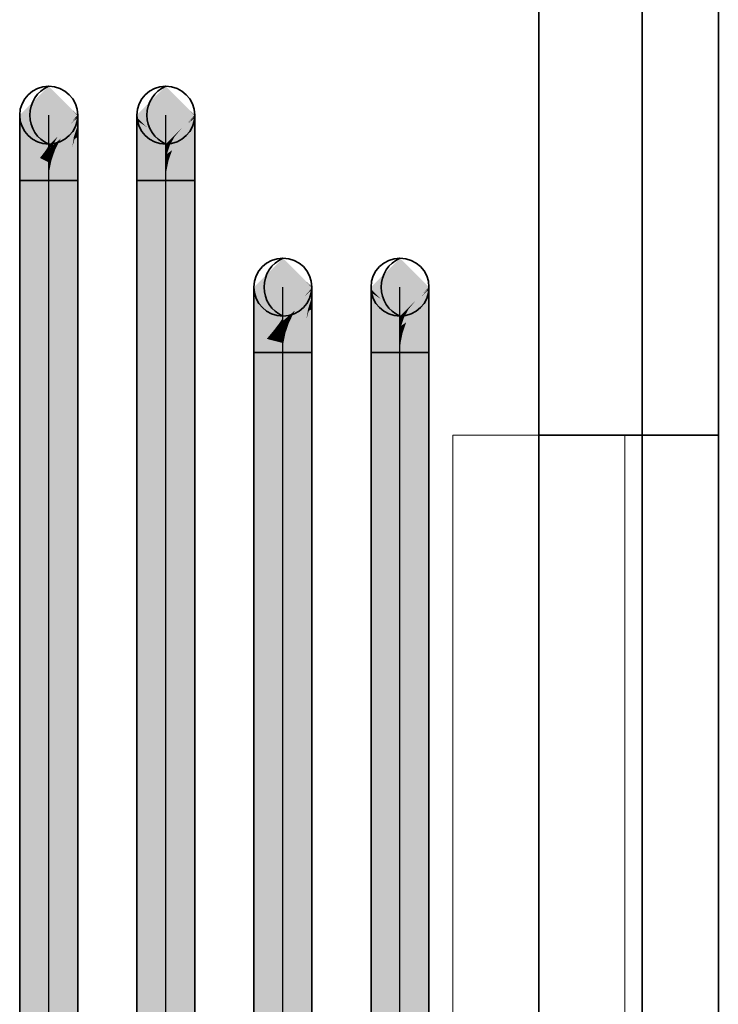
# Model space of a CAD drawing. Extents: x -133 to 627, y -127 to 467.
# Tile 392 of 421: x 367.37 to 375.49, y 63.03 to 74.49. Entities that reach past the tile are written whole.
import ezdxf
from ezdxf.lldxf.tags import DXFTag

# ---------------------------------------------------------------- set-up
doc = ezdxf.new("R2010")
doc.units = 0
doc.layers.get('0').update_dxf_attribs({"lineweight": 35})
for name, color, linetype, lineweight, true_color in [('A_Aussenwand', 3, 'Continuous', 35, 0x00ff00), ('A_Dach', 1, 'Continuous', 35, 0xff0000), ('A_Tuer_3D-A06HSTEINL', 9, 'Continuous', 18, 0x808080), ('Rohrleitung', 1, 'Continuous', 35, 0xff0000), ('Rohrleitung-Shading', 1, 'Continuous', 35, 0xff0000)]:
    doc.layers.add(name, color=color, linetype=linetype, lineweight=lineweight, true_color=true_color)
tags = doc.linetypes.add('STRICHPUNKT2', pattern=[12.7, 6.35, -3.175, 0, -3.175]).pattern_tags.tags
tags[10:11] = [DXFTag(74, 4), DXFTag(75, 0), DXFTag(340, '0'), DXFTag(46, 0.0), DXFTag(50, 0.0), DXFTag(44, 0.0), DXFTag(45, 0.0)]
tags[8:9] = [DXFTag(74, 4), DXFTag(75, 0), DXFTag(340, '0'), DXFTag(46, 0.0), DXFTag(50, 0.0), DXFTag(44, 0.0), DXFTag(45, 0.0)]
tags[6:7] = [DXFTag(74, 4), DXFTag(75, 0), DXFTag(340, '0'), DXFTag(46, 0.0), DXFTag(50, 0.0), DXFTag(44, 0.0), DXFTag(45, 0.0)]
tags[4:5] = [DXFTag(74, 4), DXFTag(75, 0), DXFTag(340, '0'), DXFTag(46, 0.0), DXFTag(50, 0.0), DXFTag(44, 0.0), DXFTag(45, 0.0)]

# ---------------------------------------------------------------- blocks, each defined once
blk = doc.blocks.new('3D-Ansicht-A06HSS96NL', base_point=(136.761, 13.681))
at = {"layer": 'Rohrleitung-Shading', "color": 16, "true_color": 0x8b0000}
for points in [[(367.366, 73.349), (367.703, 73.675), (367.366, 73.375), (367.703, 73.712)], [(367.703, 73.712), (368.04, 73.366), (367.967, 73.448)], [(367.703, 73.712), (367.703, 73.675), (368.04, 73.366), (368.04, 73.349)], [(368.727, 73.349), (369.064, 73.675), (368.727, 73.375), (369.064, 73.712)], [(369.064, 73.712), (369.401, 73.366), (369.329, 73.448)], [(369.064, 73.712), (369.064, 73.675), (369.401, 73.366), (369.401, 73.349)], [(368.04, 73.366), (368.04, 73.375), (367.967, 73.448)], [(369.401, 73.366), (369.401, 73.375), (369.329, 73.448)], [(367.366, 73.349), (367.703, 73.024), (367.366, 73.375), (367.703, 73.038)], [(368.027, 73.363), (367.703, 73.038), (367.968, 73.295)], [(367.968, 73.295), (367.703, 73.038), (367.89, 73.205), (367.703, 73.024)], [(368.04, 73.364), (367.968, 73.295), (367.952, 73.264), (367.89, 73.205)], [(367.952, 73.264), (368.04, 73.349), (368.04, 73.364)], [(368.04, 73.375), (368.027, 73.363), (368.04, 73.364), (367.968, 73.295)], [(368.727, 73.375), (368.727, 73.349), (369.011, 73.092), (368.844, 73.236)], [(369.252, 73.205), (369.33, 73.295), (369.165, 73.122), (369.225, 73.194)], [(369.33, 73.295), (369.389, 73.363), (369.225, 73.194), (369.252, 73.226)], [(369.401, 73.364), (369.33, 73.295), (369.313, 73.264), (369.252, 73.205)], [(369.313, 73.264), (369.401, 73.349), (369.401, 73.364)], [(369.401, 73.375), (369.389, 73.363), (369.401, 73.364), (369.33, 73.295)], [(368.844, 73.236), (369.064, 73.024), (369.011, 73.092), (369.064, 73.038)], [(369.165, 73.122), (369.225, 73.194), (369.111, 73.069), (369.155, 73.126)], [(369.225, 73.194), (369.252, 73.226), (369.155, 73.126), (369.165, 73.139)], [(369.079, 73.038), (369.108, 73.081), (369.064, 73.024), (369.079, 73.052)], [(369.111, 73.069), (369.155, 73.126), (369.079, 73.038), (369.108, 73.081)], [(369.108, 73.081), (369.111, 73.085), (369.079, 73.052), (369.079, 73.053)], [(369.155, 73.126), (369.165, 73.139), (369.108, 73.081), (369.111, 73.085)], [(369.079, 73.053), (369.064, 73.038), (369.079, 73.052)], [(369.079, 73.052), (369.064, 73.038), (369.064, 73.024)], [(370.089, 71.349), (370.426, 71.675), (370.089, 71.375), (370.426, 71.712)], [(370.426, 71.712), (370.763, 71.366), (370.691, 71.448)], [(370.426, 71.712), (370.426, 71.675), (370.763, 71.366), (370.763, 71.349)], [(371.451, 71.349), (371.788, 71.675), (371.451, 71.375), (371.788, 71.712)], [(371.788, 71.675), (372.125, 71.349), (371.788, 71.712), (372.125, 71.375)], [(370.089, 71.349), (370.426, 71.024), (370.089, 71.375), (370.426, 71.038)], [(370.426, 71.038), (370.763, 71.364), (370.763, 71.375)], [(370.426, 71.038), (370.426, 71.024), (370.763, 71.364), (370.675, 71.264)], [(370.675, 71.264), (370.763, 71.349), (370.763, 71.364)], [(370.763, 71.366), (370.763, 71.375), (370.691, 71.448)], [(371.451, 71.375), (371.451, 71.349), (371.734, 71.092), (371.567, 71.236)], [(372.053, 71.295), (372.112, 71.363), (371.949, 71.194), (371.975, 71.226)], [(372.125, 71.364), (372.053, 71.295), (372.037, 71.264), (371.975, 71.205)], [(372.037, 71.264), (372.125, 71.349), (372.125, 71.364)], [(372.125, 71.375), (372.112, 71.363), (372.125, 71.364), (372.053, 71.295)], [(371.567, 71.236), (371.788, 71.024), (371.734, 71.092), (371.788, 71.038)], [(371.949, 71.194), (371.975, 71.226), (371.878, 71.126), (371.889, 71.139)], [(371.975, 71.205), (372.053, 71.295), (371.889, 71.122), (371.949, 71.194)], [(371.835, 71.069), (371.878, 71.126), (371.802, 71.038), (371.831, 71.081)], [(371.878, 71.126), (371.889, 71.139), (371.831, 71.081), (371.835, 71.085)], [(371.889, 71.122), (371.949, 71.194), (371.835, 71.069), (371.878, 71.126)], [(371.802, 71.038), (371.831, 71.081), (371.788, 71.024), (371.802, 71.052)], [(371.802, 71.053), (371.788, 71.038), (371.802, 71.052)], [(371.802, 71.052), (371.788, 71.038), (371.788, 71.024)], [(371.831, 71.081), (371.835, 71.085), (371.802, 71.052), (371.802, 71.053)]]:
    blk.add_solid(points, dxfattribs=at)
at = {"layer": 'Rohrleitung-Shading', "color": 14, "true_color": 0xa20000}
for points in [[(367.366, 73.273), (367.703, 73.565), (367.366, 73.349), (367.703, 73.675)], [(367.703, 73.565), (368.04, 73.273), (367.703, 73.675), (368.04, 73.349)], [(368.727, 73.273), (369.064, 73.565), (368.727, 73.349), (369.064, 73.675)], [(369.064, 73.565), (369.401, 73.273), (369.064, 73.675), (369.401, 73.349)], [(367.366, 73.349), (367.366, 73.273), (367.703, 73.024), (367.688, 72.994)], [(367.844, 73.104), (368.04, 73.273), (367.952, 73.264), (368.04, 73.349)], [(368.727, 73.349), (368.727, 73.313), (368.844, 73.236)], [(368.727, 73.313), (369.064, 73.024), (368.844, 73.236)], [(368.727, 73.313), (368.727, 73.273), (369.064, 73.024), (369.064, 72.982)], [(369.205, 73.104), (369.401, 73.273), (369.313, 73.264), (369.401, 73.349)], [(367.804, 73.069), (367.89, 73.205), (367.75, 73.022), (367.804, 73.122)], [(367.952, 73.264), (367.89, 73.205), (367.844, 73.104), (367.804, 73.069)], [(369.165, 73.069), (369.252, 73.205), (369.111, 73.022), (369.165, 73.122)], [(369.313, 73.264), (369.252, 73.205), (369.205, 73.104), (369.165, 73.069)], [(367.804, 73.122), (367.703, 73.024), (367.75, 73.022), (367.703, 72.982)], [(369.079, 72.994), (369.111, 73.069), (369.064, 72.982), (369.079, 73.038)], [(369.111, 73.022), (369.165, 73.122), (369.079, 72.994), (369.111, 73.069)], [(367.688, 72.994), (367.703, 72.982), (367.703, 73.024)], [(369.079, 73.038), (369.064, 73.024), (369.064, 72.982)], [(370.089, 71.273), (370.426, 71.565), (370.089, 71.349), (370.426, 71.675)], [(370.426, 71.565), (370.763, 71.273), (370.426, 71.675), (370.763, 71.349)], [(371.451, 71.273), (371.788, 71.565), (371.451, 71.349), (371.788, 71.675)], [(371.788, 71.565), (372.125, 71.273), (371.788, 71.675), (372.125, 71.349)], [(370.089, 71.349), (370.089, 71.273), (370.426, 71.024), (370.411, 70.994)], [(370.567, 71.104), (370.763, 71.273), (370.675, 71.264), (370.763, 71.349)], [(371.451, 71.349), (371.451, 71.313), (371.567, 71.236)], [(371.929, 71.104), (372.125, 71.273), (372.037, 71.264), (372.125, 71.349)], [(370.426, 71.024), (370.426, 70.982), (370.675, 71.264), (370.567, 71.104)], [(371.451, 71.313), (371.788, 71.024), (371.567, 71.236)], [(371.451, 71.313), (371.451, 71.273), (371.788, 71.024), (371.788, 70.982)], [(372.037, 71.264), (371.975, 71.205), (371.929, 71.104), (371.889, 71.069)], [(371.835, 71.022), (371.889, 71.122), (371.802, 70.994), (371.835, 71.069)], [(371.889, 71.069), (371.975, 71.205), (371.835, 71.022), (371.889, 71.122)], [(370.411, 70.994), (370.426, 70.982), (370.426, 71.024)], [(371.802, 70.994), (371.835, 71.069), (371.788, 70.982), (371.802, 71.038)], [(371.802, 71.038), (371.788, 71.024), (371.788, 70.982)]]:
    blk.add_solid(points, dxfattribs=at)
at = {"layer": 'Rohrleitung-Shading', "color": 12, "true_color": 0xb60000}
for points in [[(367.366, 73.153), (367.703, 73.391), (367.366, 73.273), (367.703, 73.565)], [(367.703, 73.391), (368.04, 73.153), (367.703, 73.565), (368.04, 73.273)], [(368.727, 73.153), (369.064, 73.391), (368.727, 73.273), (369.064, 73.565)], [(369.064, 73.391), (369.401, 73.153), (369.064, 73.565), (369.401, 73.273)], [(367.366, 73.273), (367.366, 73.153), (367.688, 72.994), (367.656, 72.948)], [(368.013, 73.175), (367.819, 73.054), (367.995, 73.121), (367.775, 72.966)], [(368.04, 73.256), (368.04, 73.273), (367.819, 73.054), (367.844, 73.104)], [(368.04, 73.256), (367.819, 73.054), (368.013, 73.175)], [(368.014, 73.135), (368.04, 73.191), (367.995, 73.121), (368.013, 73.175)], [(368.04, 73.191), (368.04, 73.256), (368.013, 73.175)], [(368.014, 73.135), (368.04, 73.153), (368.04, 73.191)], [(368.727, 73.153), (369.064, 72.914), (368.727, 73.273), (369.064, 72.982)], [(369.137, 72.966), (369.401, 73.153), (369.205, 73.104), (369.401, 73.273)], [(367.789, 73.035), (367.804, 73.069), (367.745, 73.008), (367.75, 73.022)], [(367.819, 73.054), (367.844, 73.104), (367.789, 73.035), (367.804, 73.069)], [(369.111, 72.948), (369.165, 73.069), (369.079, 72.925), (369.111, 73.022)], [(369.205, 73.104), (369.165, 73.069), (369.137, 72.966), (369.111, 72.948)], [(367.688, 72.994), (367.656, 72.948), (367.703, 72.982), (367.688, 72.925)], [(367.688, 72.925), (367.703, 72.914), (367.703, 72.982)], [(367.718, 72.925), (367.745, 73.008), (367.703, 72.914), (367.717, 72.99)], [(367.718, 72.994), (367.703, 72.982), (367.717, 72.99)], [(367.717, 72.99), (367.703, 72.982), (367.703, 72.914)], [(367.745, 73.008), (367.75, 73.022), (367.717, 72.99), (367.718, 72.994)], [(367.75, 72.948), (367.789, 73.035), (367.718, 72.925), (367.745, 73.008)], [(367.775, 72.966), (367.819, 73.054), (367.75, 72.948), (367.789, 73.035)], [(369.079, 72.925), (369.111, 73.022), (369.064, 72.914), (369.079, 72.994)], [(369.079, 72.994), (369.064, 72.982), (369.064, 72.914)], [(370.089, 71.153), (370.426, 71.391), (370.089, 71.273), (370.426, 71.565)], [(370.426, 71.391), (370.763, 71.153), (370.426, 71.565), (370.763, 71.273)], [(371.451, 71.153), (371.788, 71.391), (371.451, 71.273), (371.788, 71.565)], [(371.788, 71.391), (372.125, 71.153), (371.788, 71.565), (372.125, 71.273)], [(370.089, 71.273), (370.089, 71.153), (370.411, 70.994), (370.379, 70.948)], [(370.763, 71.256), (370.763, 71.273), (370.542, 71.054), (370.567, 71.104)], [(370.763, 71.256), (370.542, 71.054), (370.736, 71.175)], [(370.763, 71.191), (370.763, 71.256), (370.736, 71.175)], [(371.451, 71.153), (371.788, 70.914), (371.451, 71.273), (371.788, 70.982)], [(371.86, 70.966), (372.125, 71.153), (371.929, 71.104), (372.125, 71.273)], [(370.736, 71.175), (370.542, 71.054), (370.719, 71.121), (370.499, 70.966)], [(370.738, 71.135), (370.763, 71.191), (370.719, 71.121), (370.736, 71.175)], [(370.738, 71.135), (370.763, 71.153), (370.763, 71.191)], [(370.527, 71.069), (370.426, 70.982), (370.512, 71.035)], [(370.512, 71.035), (370.426, 70.982), (370.473, 70.948), (370.426, 70.914)], [(370.499, 70.966), (370.542, 71.054), (370.473, 70.948), (370.512, 71.035)], [(370.542, 71.054), (370.567, 71.104), (370.512, 71.035), (370.527, 71.069)], [(371.802, 70.925), (371.835, 71.022), (371.788, 70.914), (371.802, 70.994)], [(371.835, 70.948), (371.889, 71.069), (371.802, 70.925), (371.835, 71.022)], [(371.929, 71.104), (371.889, 71.069), (371.86, 70.966), (371.835, 70.948)], [(370.411, 70.994), (370.379, 70.948), (370.426, 70.982), (370.411, 70.925)], [(370.411, 70.925), (370.426, 70.914), (370.426, 70.982)], [(371.802, 70.994), (371.788, 70.982), (371.788, 70.914)]]:
    blk.add_solid(points, dxfattribs=at)
at = {"layer": 'Rohrleitung-Shading', "color": 12, "true_color": 0xc70000}
for points in [[(367.366, 72.995), (367.703, 73.164), (367.366, 73.153), (367.703, 73.391)], [(367.703, 73.164), (368.04, 72.995), (367.703, 73.391), (368.04, 73.153)], [(368.727, 72.995), (369.064, 73.164), (368.727, 73.153), (369.064, 73.391)], [(369.064, 73.164), (369.401, 72.995), (369.064, 73.391), (369.401, 73.153)], [(367.366, 73.153), (367.366, 72.995), (367.656, 72.948), (367.601, 72.877)], [(367.733, 72.842), (367.991, 73.09), (367.772, 72.957)], [(367.733, 72.842), (367.964, 72.958), (367.991, 73.09), (367.978, 73.006)], [(367.772, 72.957), (367.991, 73.09), (367.775, 72.966), (367.995, 73.121)], [(368.04, 73.12), (368.004, 73.098), (367.988, 72.97), (367.964, 72.958)], [(367.978, 73.006), (368.004, 73.098), (367.991, 73.09)], [(367.988, 72.97), (368.04, 72.995), (368.04, 73.12)], [(367.991, 73.09), (368.004, 73.098), (367.995, 73.121), (368.014, 73.135)], [(368.04, 73.153), (368.014, 73.135), (368.04, 73.12), (368.004, 73.098)], [(368.727, 72.995), (369.064, 72.827), (368.727, 73.153), (369.064, 72.914)], [(369.095, 72.842), (369.401, 72.995), (369.137, 72.966), (369.401, 73.153)], [(367.656, 72.948), (367.601, 72.877), (367.688, 72.925), (367.656, 72.85)], [(367.748, 72.942), (367.75, 72.948), (367.717, 72.923), (367.718, 72.925)], [(367.733, 72.842), (367.772, 72.957), (367.718, 72.834), (367.748, 72.942)], [(367.772, 72.957), (367.775, 72.966), (367.748, 72.942), (367.75, 72.948)], [(369.079, 72.834), (369.111, 72.948), (369.064, 72.827), (369.079, 72.925)], [(369.137, 72.966), (369.111, 72.948), (369.095, 72.842), (369.079, 72.834)], [(367.656, 72.85), (367.703, 72.827), (367.688, 72.925), (367.703, 72.914)], [(367.718, 72.834), (367.748, 72.942), (367.703, 72.827), (367.717, 72.923)], [(367.718, 72.925), (367.703, 72.914), (367.717, 72.923)], [(367.717, 72.923), (367.703, 72.914), (367.703, 72.827)], [(369.079, 72.925), (369.064, 72.914), (369.064, 72.827)], [(370.089, 70.995), (370.426, 71.164), (370.089, 71.153), (370.426, 71.391)], [(370.426, 71.164), (370.763, 70.995), (370.426, 71.391), (370.763, 71.153)], [(371.451, 70.995), (371.788, 71.164), (371.451, 71.153), (371.788, 71.391)], [(371.788, 71.164), (372.125, 70.995), (371.788, 71.391), (372.125, 71.153)], [(370.089, 71.153), (370.089, 70.995), (370.379, 70.948), (370.325, 70.877)], [(370.495, 70.957), (370.714, 71.09), (370.499, 70.966), (370.719, 71.121)], [(370.763, 71.12), (370.727, 71.098), (370.712, 70.97), (370.688, 70.958)], [(370.712, 70.97), (370.763, 70.995), (370.763, 71.12)], [(370.714, 71.09), (370.727, 71.098), (370.719, 71.121), (370.738, 71.135)], [(370.763, 71.153), (370.738, 71.135), (370.763, 71.12), (370.727, 71.098)], [(371.451, 70.995), (371.788, 70.827), (371.451, 71.153), (371.788, 70.914)], [(371.818, 70.842), (372.125, 70.995), (371.86, 70.966), (372.125, 71.153)], [(370.456, 70.842), (370.714, 71.09), (370.495, 70.957)], [(370.456, 70.842), (370.688, 70.958), (370.714, 71.09), (370.701, 71.006)], [(370.701, 71.006), (370.727, 71.098), (370.714, 71.09)], [(370.379, 70.948), (370.325, 70.877), (370.411, 70.925), (370.379, 70.85)], [(370.411, 70.925), (370.379, 70.85), (370.426, 70.914), (370.411, 70.834)], [(370.411, 70.834), (370.426, 70.827), (370.426, 70.914)], [(370.441, 70.834), (370.471, 70.942), (370.426, 70.827), (370.441, 70.923)], [(370.441, 70.925), (370.426, 70.914), (370.441, 70.923)], [(370.441, 70.923), (370.426, 70.914), (370.426, 70.827)], [(370.456, 70.842), (370.495, 70.957), (370.441, 70.834), (370.471, 70.942)], [(370.471, 70.942), (370.473, 70.948), (370.441, 70.923), (370.441, 70.925)], [(370.495, 70.957), (370.499, 70.966), (370.471, 70.942), (370.473, 70.948)], [(371.802, 70.834), (371.835, 70.948), (371.788, 70.827), (371.802, 70.925)], [(371.802, 70.925), (371.788, 70.914), (371.788, 70.827)], [(371.86, 70.966), (371.835, 70.948), (371.818, 70.842), (371.802, 70.834)]]:
    blk.add_solid(points, dxfattribs=at)
at = {"layer": 'Rohrleitung-Shading', "color": 12, "true_color": 0xd30000}
for points in [[(367.366, 72.812), (367.703, 72.899), (367.366, 72.995), (367.703, 73.164)], [(367.703, 72.899), (368.04, 72.812), (367.703, 73.164), (368.04, 72.995)], [(368.727, 72.812), (369.064, 72.899), (368.727, 72.995), (369.064, 73.164)], [(369.064, 72.899), (369.401, 72.812), (369.064, 73.164), (369.401, 72.995)], [(367.366, 72.995), (367.366, 72.812), (367.601, 72.877), (367.515, 72.773)], [(367.941, 72.786), (367.964, 72.958), (367.71, 72.727), (367.733, 72.842)], [(367.988, 72.97), (367.964, 72.958), (367.952, 72.789), (367.941, 72.786)], [(367.952, 72.789), (368.04, 72.812), (367.988, 72.97), (368.04, 72.995)], [(368.727, 72.812), (369.064, 72.725), (368.727, 72.995), (369.064, 72.827)], [(369.072, 72.727), (369.401, 72.812), (369.095, 72.842), (369.401, 72.995)], [(367.515, 72.773), (367.703, 72.725), (367.601, 72.877), (367.703, 72.827)], [(367.71, 72.727), (367.733, 72.842), (367.703, 72.725), (367.718, 72.834)], [(367.718, 72.834), (367.703, 72.827), (367.703, 72.725)], [(369.095, 72.842), (369.079, 72.834), (369.072, 72.727), (369.064, 72.725)], [(369.079, 72.834), (369.064, 72.827), (369.064, 72.725)], [(370.089, 70.812), (370.426, 70.899), (370.089, 70.995), (370.426, 71.164)], [(370.426, 70.899), (370.763, 70.812), (370.426, 71.164), (370.763, 70.995)], [(371.451, 70.812), (371.788, 70.899), (371.451, 70.995), (371.788, 71.164)], [(371.788, 70.899), (372.125, 70.812), (371.788, 71.164), (372.125, 70.995)], [(370.089, 70.995), (370.089, 70.812), (370.325, 70.877), (370.239, 70.773)], [(370.664, 70.786), (370.688, 70.958), (370.433, 70.727), (370.456, 70.842)], [(370.712, 70.97), (370.688, 70.958), (370.676, 70.789), (370.664, 70.786)], [(370.676, 70.789), (370.763, 70.812), (370.712, 70.97), (370.763, 70.995)], [(371.451, 70.812), (371.788, 70.725), (371.451, 70.995), (371.788, 70.827)], [(371.795, 70.727), (372.125, 70.812), (371.818, 70.842), (372.125, 70.995)], [(370.325, 70.877), (370.239, 70.773), (370.379, 70.85), (370.325, 70.751)], [(370.379, 70.85), (370.325, 70.751), (370.411, 70.834), (370.379, 70.737)], [(370.379, 70.737), (370.426, 70.725), (370.411, 70.834), (370.426, 70.827)], [(370.433, 70.727), (370.456, 70.842), (370.426, 70.725), (370.441, 70.834)], [(370.441, 70.834), (370.426, 70.827), (370.426, 70.725)], [(371.818, 70.842), (371.802, 70.834), (371.795, 70.727), (371.788, 70.725)], [(371.802, 70.834), (371.788, 70.827), (371.788, 70.725)]]:
    blk.add_solid(points, dxfattribs=at)
at = {"layer": 'Rohrleitung-Shading', "color": 12, "true_color": 0xd90000}
for points in [[(367.366, 72.615), (367.703, 72.615), (367.366, 72.812), (367.703, 72.899)], [(367.703, 72.615), (368.04, 72.615), (367.703, 72.899), (368.04, 72.812)], [(368.727, 72.615), (369.064, 72.615), (368.727, 72.812), (369.064, 72.899)], [(369.064, 72.615), (369.401, 72.615), (369.064, 72.899), (369.401, 72.812)], [(367.366, 72.615), (367.703, 72.615), (367.366, 72.812), (367.703, 72.725)], [(367.941, 72.615), (367.941, 72.786), (367.703, 72.615), (367.71, 72.727)], [(367.71, 72.727), (367.703, 72.725), (367.703, 72.615)], [(367.941, 72.615), (368.04, 72.615), (367.952, 72.789), (368.04, 72.812)], [(367.952, 72.789), (367.941, 72.786), (367.941, 72.615)], [(368.727, 72.615), (369.064, 72.615), (368.727, 72.812), (369.064, 72.725)], [(369.064, 72.615), (369.401, 72.615), (369.072, 72.727), (369.401, 72.812)], [(369.064, 72.725), (369.064, 72.615), (369.072, 72.727)], [(367.703, 72.615), (367.366, 72.615), (367.703, 40.735), (367.366, 40.735)], [(367.703, 50.072), (367.703, 72.615), (367.366, 50.453), (367.366, 72.615)], [(367.941, 72.615), (367.703, 72.615), (367.941, 40.735), (367.703, 40.735)], [(368.04, 49.779), (368.04, 72.615), (367.703, 50.072), (367.703, 72.615)], [(368.04, 40.735), (368.04, 72.615), (367.941, 40.735), (367.941, 72.615)], [(369.064, 72.615), (368.727, 72.615), (369.064, 40.735), (368.727, 40.735)], [(369.064, 48.71), (369.064, 72.615), (368.727, 49.092), (368.727, 72.615)], [(369.401, 72.615), (369.064, 72.615), (369.401, 40.735), (369.064, 40.735)], [(369.401, 48.418), (369.401, 72.615), (369.064, 48.71), (369.064, 72.615)], [(370.089, 70.615), (370.426, 70.615), (370.089, 70.812), (370.426, 70.899)], [(370.426, 70.615), (370.763, 70.615), (370.426, 70.899), (370.763, 70.812)], [(371.451, 70.615), (371.788, 70.615), (371.451, 70.812), (371.788, 70.899)], [(371.788, 70.615), (372.125, 70.615), (371.788, 70.899), (372.125, 70.812)], [(370.089, 70.812), (370.089, 70.615), (370.239, 70.773), (370.101, 70.615)], [(370.239, 70.773), (370.101, 70.615), (370.325, 70.751), (370.239, 70.615)], [(370.664, 70.615), (370.664, 70.786), (370.426, 70.615), (370.433, 70.727)], [(370.664, 70.615), (370.763, 70.615), (370.676, 70.789), (370.763, 70.812)], [(370.676, 70.789), (370.664, 70.786), (370.664, 70.615)], [(371.451, 70.615), (371.788, 70.615), (371.451, 70.812), (371.788, 70.725)], [(371.788, 70.615), (372.125, 70.615), (371.795, 70.727), (372.125, 70.812)], [(370.239, 70.615), (370.426, 70.615), (370.325, 70.751), (370.426, 70.725)], [(370.433, 70.727), (370.426, 70.725), (370.426, 70.615)], [(371.788, 70.725), (371.788, 70.615), (371.795, 70.727)], [(370.426, 70.615), (370.089, 70.615), (370.426, 40.735), (370.089, 40.735)], [(370.426, 47.349), (370.426, 70.615), (370.089, 47.73), (370.089, 70.615)], [(370.664, 70.615), (370.426, 70.615), (370.664, 40.735), (370.426, 40.735)], [(370.763, 47.056), (370.763, 70.615), (370.426, 47.349), (370.426, 70.615)], [(370.763, 40.735), (370.763, 70.615), (370.664, 40.735), (370.664, 70.615)], [(371.788, 70.615), (371.451, 70.615), (371.788, 40.735), (371.451, 40.735)], [(371.788, 70.615), (371.451, 70.615), (371.788, 41.535), (371.451, 41.535)], [(372.125, 70.615), (371.788, 70.615), (372.125, 40.735), (371.788, 40.735)], [(372.125, 70.615), (371.788, 70.615), (372.125, 41.535), (371.788, 41.535)]]:
    blk.add_solid(points, dxfattribs=at)
blk = doc.blocks.new('Referenz-A06HSTEJNL', base_point=(136.761, 32.375))
at = {"layer": 'A_Aussenwand', "color": 0, "linetype": 'ByBlock', "ltscale": 0.35}
for p, q in [((373.402, 72.939), (373.402, 91.959)), ((375.49, 72.939), (375.49, 90.385)), ((373.402, 81.592), (373.402, 41.113)), ((375.49, 81.592), (375.49, 41.113)), ((373.402, 69.655), (373.402, 36.775)), ((373.402, 69.655), (373.402, 69.655)), ((373.402, 69.655), (375.49, 69.655)), ((373.402, 36.775), (373.402, 69.655)), ((373.402, 69.655), (375.49, 69.655)), ((375.49, 36.775), (375.49, 69.655)), ((375.49, 69.655), (375.49, 69.655)), ((375.49, 69.655), (375.49, 36.775))]:
    blk.add_line(p, q, dxfattribs=at)
at = {"layer": 'A_Dach', "color": 0, "linetype": 'ByBlock', "ltscale": 0.35}
blk.add_line((374.604, 93.865), (374.604, 33.798), dxfattribs=at)
at = {"layer": 'A_Tuer_3D-A06HSTEINL', "color": 0, "linetype": 'Continuous', "ltscale": 0.18}
for p, q in [((374.402, 69.655), (372.402, 69.655)), ((374.402, 69.655), (372.402, 69.655)), ((372.402, 36.775), (372.402, 69.655)), ((372.402, 69.655), (372.402, 69.655)), ((372.402, 69.655), (372.402, 36.775)), ((374.402, 36.775), (374.402, 69.655)), ((374.402, 69.655), (374.402, 69.655)), ((374.402, 69.655), (374.402, 36.775))]:
    blk.add_line(p, q, dxfattribs=at)
blk = doc.blocks.new('Rohrbogen-A06HSTW7NL', base_point=(371.451, 70.615))
at = {"color": 0, "linetype": 'ByBlock', "lineweight": -2, "ltscale": 0.35}
for p, q in [((371.451, 71.349), (371.451, 71.375)), ((371.451, 71.273), (371.451, 71.349)), ((372.125, 71.349), (372.125, 71.375)), ((372.125, 71.273), (372.125, 71.349)), ((371.451, 71.153), (371.451, 71.273)), ((372.125, 71.153), (372.125, 71.273)), ((371.451, 70.995), (371.451, 71.153)), ((372.125, 70.995), (372.125, 71.153)), ((371.451, 70.812), (371.451, 70.995)), ((372.125, 70.812), (372.125, 70.995)), ((371.451, 70.615), (371.451, 70.812)), ((372.125, 70.615), (372.125, 70.812)), ((371.451, 70.615), (372.125, 70.615))]:
    blk.add_line(p, q, dxfattribs=at)
at = {"color": 0, "linetype": 'STRICHPUNKT2', "lineweight": 25, "ltscale": 0.25}
blk.add_line((371.788, 70.615), (371.788, 71.375), dxfattribs=at)
at = {"color": 0, "linetype": 'ByBlock', "lineweight": -2, "ltscale": 0.35}
blk.add_circle((371.788, 71.375), 0.337, dxfattribs=at)
blk = doc.blocks.new('Rohrbogen-A06HSTWDNL', base_point=(370.089, 70.615))
at = {"color": 0, "linetype": 'ByBlock', "lineweight": -2, "ltscale": 0.35}
for p, q in [((370.089, 71.349), (370.089, 71.375)), ((370.089, 71.273), (370.089, 71.349)), ((370.763, 71.349), (370.763, 71.375)), ((370.763, 71.273), (370.763, 71.349)), ((370.089, 71.153), (370.089, 71.273)), ((370.763, 71.153), (370.763, 71.273)), ((370.089, 70.995), (370.089, 71.153)), ((370.763, 70.995), (370.763, 71.153)), ((370.089, 70.812), (370.089, 70.995)), ((370.763, 70.812), (370.763, 70.995)), ((370.089, 70.615), (370.089, 70.812)), ((370.763, 70.615), (370.763, 70.812)), ((370.089, 70.615), (370.763, 70.615))]:
    blk.add_line(p, q, dxfattribs=at)
at = {"color": 0, "linetype": 'STRICHPUNKT2', "lineweight": 25, "ltscale": 0.25}
blk.add_line((370.426, 70.615), (370.426, 71.375), dxfattribs=at)
at = {"color": 0, "linetype": 'ByBlock', "lineweight": -2, "ltscale": 0.35}
blk.add_circle((370.426, 71.375), 0.337, dxfattribs=at)
blk = doc.blocks.new('Rohrbogen-A06HSTWHNL', base_point=(368.727, 72.615))
at = {"color": 0, "linetype": 'ByBlock', "lineweight": -2, "ltscale": 0.35}
for p, q in [((368.727, 73.349), (368.727, 73.375)), ((368.727, 73.273), (368.727, 73.349)), ((369.401, 73.349), (369.401, 73.375)), ((369.401, 73.273), (369.401, 73.349)), ((368.727, 73.153), (368.727, 73.273)), ((369.401, 73.153), (369.401, 73.273)), ((368.727, 72.995), (368.727, 73.153)), ((369.401, 72.995), (369.401, 73.153)), ((368.727, 72.812), (368.727, 72.995)), ((369.401, 72.812), (369.401, 72.995)), ((368.727, 72.615), (368.727, 72.812)), ((369.401, 72.615), (369.401, 72.812)), ((368.727, 72.615), (369.401, 72.615))]:
    blk.add_line(p, q, dxfattribs=at)
at = {"color": 0, "linetype": 'STRICHPUNKT2', "lineweight": 25, "ltscale": 0.25}
blk.add_line((369.064, 72.615), (369.064, 73.375), dxfattribs=at)
at = {"color": 0, "linetype": 'ByBlock', "lineweight": -2, "ltscale": 0.35}
blk.add_circle((369.064, 73.375), 0.337, dxfattribs=at)
blk = doc.blocks.new('Rohrbogen-A06HSTWLNL', base_point=(367.366, 72.615))
at = {"color": 0, "linetype": 'ByBlock', "lineweight": -2, "ltscale": 0.35}
for p, q in [((367.366, 73.349), (367.366, 73.375)), ((367.366, 73.273), (367.366, 73.349)), ((368.04, 73.349), (368.04, 73.375)), ((368.04, 73.273), (368.04, 73.349)), ((367.366, 73.153), (367.366, 73.273)), ((368.04, 73.153), (368.04, 73.273)), ((367.366, 72.995), (367.366, 73.153)), ((368.04, 72.995), (368.04, 73.153)), ((367.366, 72.812), (367.366, 72.995)), ((368.04, 72.812), (368.04, 72.995)), ((367.366, 72.615), (367.366, 72.812)), ((368.04, 72.615), (368.04, 72.812)), ((367.366, 72.615), (368.04, 72.615))]:
    blk.add_line(p, q, dxfattribs=at)
at = {"color": 0, "linetype": 'STRICHPUNKT2', "lineweight": 25, "ltscale": 0.25}
blk.add_line((367.703, 72.615), (367.703, 73.375), dxfattribs=at)
at = {"color": 0, "linetype": 'ByBlock', "lineweight": -2, "ltscale": 0.35}
blk.add_circle((367.703, 73.375), 0.337, dxfattribs=at)
blk = doc.blocks.new('Rohrbogen-A06HSTXNNL', base_point=(371.451, 70.615))
at = {"color": 0, "linetype": 'ByBlock', "lineweight": -2, "ltscale": 0.35}
for p, q in [((371.451, 71.349), (371.451, 71.375)), ((371.451, 71.273), (371.451, 71.349)), ((372.125, 71.349), (372.125, 71.375)), ((372.125, 71.273), (372.125, 71.349)), ((371.451, 71.153), (371.451, 71.273)), ((372.125, 71.153), (372.125, 71.273)), ((371.451, 70.995), (371.451, 71.153)), ((372.125, 70.995), (372.125, 71.153)), ((371.451, 70.812), (371.451, 70.995)), ((372.125, 70.812), (372.125, 70.995)), ((371.451, 70.615), (371.451, 70.812)), ((372.125, 70.615), (372.125, 70.812)), ((371.451, 70.615), (372.125, 70.615))]:
    blk.add_line(p, q, dxfattribs=at)
at = {"color": 0, "linetype": 'STRICHPUNKT2', "lineweight": 25, "ltscale": 0.25}
blk.add_line((371.788, 70.615), (371.788, 71.375), dxfattribs=at)
at = {"color": 0, "linetype": 'ByBlock', "lineweight": -2, "ltscale": 0.35}
blk.add_circle((371.788, 71.375), 0.337, dxfattribs=at)
at = {"color": 0, "lineweight": -2}
blk.add_ellipse((371.937, 71.375), major_axis=(-0.15, 0.337), ratio=1, start_param=0, end_param=2.305501, dxfattribs=at)
blk = doc.blocks.new('Rohrbogen-A06HSTXRNL', base_point=(370.089, 70.615))
at = {"color": 0, "linetype": 'ByBlock', "lineweight": -2, "ltscale": 0.35}
for p, q in [((370.089, 71.349), (370.089, 71.375)), ((370.089, 71.273), (370.089, 71.349)), ((370.763, 71.349), (370.763, 71.375)), ((370.763, 71.273), (370.763, 71.349)), ((370.089, 71.153), (370.089, 71.273)), ((370.763, 71.153), (370.763, 71.273)), ((370.089, 70.995), (370.089, 71.153)), ((370.763, 70.995), (370.763, 71.153)), ((370.089, 70.812), (370.089, 70.995)), ((370.763, 70.812), (370.763, 70.995)), ((370.089, 70.615), (370.089, 70.812)), ((370.763, 70.615), (370.763, 70.812)), ((370.089, 70.615), (370.763, 70.615))]:
    blk.add_line(p, q, dxfattribs=at)
at = {"color": 0, "linetype": 'STRICHPUNKT2', "lineweight": 25, "ltscale": 0.25}
blk.add_line((370.426, 70.615), (370.426, 71.375), dxfattribs=at)
at = {"color": 0, "linetype": 'ByBlock', "lineweight": -2, "ltscale": 0.35}
blk.add_circle((370.426, 71.375), 0.337, dxfattribs=at)
at = {"color": 0, "lineweight": -2}
blk.add_ellipse((370.576, 71.375), major_axis=(-0.15, 0.337), ratio=1, start_param=0, end_param=2.305501, dxfattribs=at)
blk = doc.blocks.new('Rohrbogen-A06HSTXVNL', base_point=(368.727, 72.615))
at = {"color": 0, "linetype": 'ByBlock', "lineweight": -2, "ltscale": 0.35}
for p, q in [((368.727, 73.349), (368.727, 73.375)), ((368.727, 73.273), (368.727, 73.349)), ((369.401, 73.349), (369.401, 73.375)), ((369.401, 73.273), (369.401, 73.349)), ((368.727, 73.153), (368.727, 73.273)), ((369.401, 73.153), (369.401, 73.273)), ((368.727, 72.995), (368.727, 73.153)), ((369.401, 72.995), (369.401, 73.153)), ((368.727, 72.812), (368.727, 72.995)), ((369.401, 72.812), (369.401, 72.995)), ((368.727, 72.615), (368.727, 72.812)), ((369.401, 72.615), (369.401, 72.812)), ((368.727, 72.615), (369.401, 72.615))]:
    blk.add_line(p, q, dxfattribs=at)
at = {"color": 0, "linetype": 'STRICHPUNKT2', "lineweight": 25, "ltscale": 0.25}
blk.add_line((369.064, 72.615), (369.064, 73.375), dxfattribs=at)
at = {"color": 0, "linetype": 'ByBlock', "lineweight": -2, "ltscale": 0.35}
blk.add_circle((369.064, 73.375), 0.337, dxfattribs=at)
at = {"color": 0, "lineweight": -2}
blk.add_ellipse((369.214, 73.375), major_axis=(-0.15, 0.337), ratio=1, start_param=0, end_param=2.305501, dxfattribs=at)
blk = doc.blocks.new('Rohrbogen-A06HSTXZNL', base_point=(367.366, 72.615))
at = {"color": 0, "linetype": 'ByBlock', "lineweight": -2, "ltscale": 0.35}
for p, q in [((367.366, 73.349), (367.366, 73.375)), ((367.366, 73.273), (367.366, 73.349)), ((368.04, 73.349), (368.04, 73.375)), ((368.04, 73.273), (368.04, 73.349)), ((367.366, 73.153), (367.366, 73.273)), ((368.04, 73.153), (368.04, 73.273)), ((367.366, 72.995), (367.366, 73.153)), ((368.04, 72.995), (368.04, 73.153)), ((367.366, 72.812), (367.366, 72.995)), ((368.04, 72.812), (368.04, 72.995)), ((367.366, 72.615), (367.366, 72.812)), ((368.04, 72.615), (368.04, 72.812)), ((367.366, 72.615), (368.04, 72.615))]:
    blk.add_line(p, q, dxfattribs=at)
at = {"color": 0, "linetype": 'STRICHPUNKT2', "lineweight": 25, "ltscale": 0.25}
blk.add_line((367.703, 72.615), (367.703, 73.375), dxfattribs=at)
at = {"color": 0, "linetype": 'ByBlock', "lineweight": -2, "ltscale": 0.35}
blk.add_circle((367.703, 73.375), 0.337, dxfattribs=at)
at = {"color": 0, "lineweight": -2}
blk.add_ellipse((367.852, 73.375), major_axis=(-0.15, 0.337), ratio=1, start_param=0, end_param=2.305501, dxfattribs=at)
blk = doc.blocks.new('Stahlrohr nach DIN 2448-A06HSTY1NL', base_point=(371.451, 71.038))
at = {"color": 0, "linetype": 'STRICHPUNKT2', "lineweight": 25, "ltscale": 0.25}
blk.add_line((371.788, 71.375), (371.788, 71.375), dxfattribs=at)
at = {"color": 0, "linetype": 'ByBlock', "lineweight": -2, "ltscale": 0.35}
blk.add_circle((371.788, 71.375), 0.337, dxfattribs=at)
at = {"color": 0, "lineweight": -2}
blk.add_ellipse((371.937, 71.375), major_axis=(-0.15, 0.337), ratio=1, start_param=0, end_param=2.305501, dxfattribs=at)
blk = doc.blocks.new('Stahlrohr nach DIN 2448-A06HSTY3NL', base_point=(370.089, 71.038))
at = {"color": 0, "linetype": 'STRICHPUNKT2', "lineweight": 25, "ltscale": 0.25}
blk.add_line((370.426, 71.375), (370.426, 71.375), dxfattribs=at)
at = {"color": 0, "linetype": 'ByBlock', "lineweight": -2, "ltscale": 0.35}
blk.add_circle((370.426, 71.375), 0.337, dxfattribs=at)
at = {"color": 0, "lineweight": -2}
blk.add_ellipse((370.576, 71.375), major_axis=(-0.15, 0.337), ratio=1, start_param=0, end_param=2.305501, dxfattribs=at)
blk = doc.blocks.new('Stahlrohr nach DIN 2448-A06HSTY5NL', base_point=(368.727, 73.038))
at = {"color": 0, "linetype": 'STRICHPUNKT2', "lineweight": 25, "ltscale": 0.25}
blk.add_line((369.064, 73.375), (369.064, 73.375), dxfattribs=at)
at = {"color": 0, "linetype": 'ByBlock', "lineweight": -2, "ltscale": 0.35}
blk.add_circle((369.064, 73.375), 0.337, dxfattribs=at)
at = {"color": 0, "lineweight": -2}
blk.add_ellipse((369.214, 73.375), major_axis=(-0.15, 0.337), ratio=1, start_param=0, end_param=2.305501, dxfattribs=at)
blk = doc.blocks.new('Stahlrohr nach DIN 2448-A06HSTY7NL', base_point=(367.366, 73.038))
at = {"color": 0, "linetype": 'STRICHPUNKT2', "lineweight": 25, "ltscale": 0.25}
blk.add_line((367.703, 73.375), (367.703, 73.375), dxfattribs=at)
at = {"color": 0, "linetype": 'ByBlock', "lineweight": -2, "ltscale": 0.35}
blk.add_circle((367.703, 73.375), 0.337, dxfattribs=at)
at = {"color": 0, "lineweight": -2}
blk.add_ellipse((367.852, 73.375), major_axis=(-0.15, 0.337), ratio=1, start_param=0, end_param=2.305501, dxfattribs=at)
blk = doc.blocks.new('Stahlrohr nach DIN 2448-A06HSTY9NL', base_point=(367.366, 40.735))
at = {"color": 0, "linetype": 'ByBlock', "lineweight": -2, "ltscale": 0.35}
for p, q in [((367.366, 72.615), (367.366, 40.735)), ((367.563, 72.615), (367.366, 72.615)), ((367.842, 72.615), (367.563, 72.615)), ((368.04, 72.615), (367.842, 72.615)), ((368.04, 40.735), (368.04, 72.615))]:
    blk.add_line(p, q, dxfattribs=at)
at = {"color": 0, "linetype": 'STRICHPUNKT2', "lineweight": 25, "ltscale": 0.25}
blk.add_line((367.703, 40.735), (367.703, 72.615), dxfattribs=at)
blk = doc.blocks.new('Stahlrohr nach DIN 2448-A06HSTYBNL', base_point=(368.727, 40.735))
at = {"color": 0, "linetype": 'ByBlock', "lineweight": -2, "ltscale": 0.35}
for p, q in [((368.727, 72.615), (368.727, 40.735)), ((368.925, 72.615), (368.727, 72.615)), ((369.204, 72.615), (368.925, 72.615)), ((369.401, 72.615), (369.204, 72.615)), ((369.401, 40.735), (369.401, 72.615))]:
    blk.add_line(p, q, dxfattribs=at)
at = {"color": 0, "linetype": 'STRICHPUNKT2', "lineweight": 25, "ltscale": 0.25}
blk.add_line((369.064, 40.735), (369.064, 72.615), dxfattribs=at)
blk = doc.blocks.new('Stahlrohr nach DIN 2448-A06HSTYDNL', base_point=(370.089, 40.735))
at = {"color": 0, "linetype": 'ByBlock', "lineweight": -2, "ltscale": 0.35}
for p, q in [((370.089, 70.615), (370.089, 40.735)), ((370.286, 70.615), (370.089, 70.615)), ((370.566, 70.615), (370.286, 70.615)), ((370.763, 70.615), (370.566, 70.615)), ((370.763, 40.735), (370.763, 70.615))]:
    blk.add_line(p, q, dxfattribs=at)
at = {"color": 0, "linetype": 'STRICHPUNKT2', "lineweight": 25, "ltscale": 0.25}
blk.add_line((370.426, 40.735), (370.426, 70.615), dxfattribs=at)
blk = doc.blocks.new('Stahlrohr nach DIN 2448-A06HSTYFNL', base_point=(371.451, 40.735))
at = {"color": 0, "linetype": 'ByBlock', "lineweight": -2, "ltscale": 0.35}
for p, q in [((371.451, 70.615), (371.451, 40.735)), ((371.648, 70.615), (371.451, 70.615)), ((371.927, 70.615), (371.648, 70.615)), ((372.125, 70.615), (371.927, 70.615)), ((372.125, 40.735), (372.125, 70.615))]:
    blk.add_line(p, q, dxfattribs=at)
at = {"color": 0, "linetype": 'STRICHPUNKT2', "lineweight": 25, "ltscale": 0.25}
blk.add_line((371.788, 40.735), (371.788, 70.615), dxfattribs=at)
blk = doc.blocks.new('Stahlrohr nach DIN 2448-A06HSTYRNL', base_point=(367.366, 47.535))
at = {"color": 0, "linetype": 'ByBlock', "lineweight": -2, "ltscale": 0.35}
for p, q in [((367.366, 72.615), (367.366, 47.535)), ((367.563, 72.615), (367.366, 72.615)), ((367.842, 72.615), (367.563, 72.615)), ((368.04, 72.615), (367.842, 72.615)), ((368.04, 47.535), (368.04, 72.615))]:
    blk.add_line(p, q, dxfattribs=at)
at = {"color": 0, "linetype": 'STRICHPUNKT2', "lineweight": 25, "ltscale": 0.25}
blk.add_line((367.703, 47.535), (367.703, 72.615), dxfattribs=at)
blk = doc.blocks.new('Stahlrohr nach DIN 2448-A06HSTYVNL', base_point=(368.727, 45.535))
at = {"color": 0, "linetype": 'ByBlock', "lineweight": -2, "ltscale": 0.35}
for p, q in [((368.727, 72.615), (368.727, 45.535)), ((368.925, 72.615), (368.727, 72.615)), ((369.204, 72.615), (368.925, 72.615)), ((369.401, 72.615), (369.204, 72.615)), ((369.401, 45.535), (369.401, 72.615))]:
    blk.add_line(p, q, dxfattribs=at)
at = {"color": 0, "linetype": 'STRICHPUNKT2', "lineweight": 25, "ltscale": 0.25}
blk.add_line((369.064, 45.535), (369.064, 72.615), dxfattribs=at)
blk = doc.blocks.new('Stahlrohr nach DIN 2448-A06HSTYXNL', base_point=(370.089, 43.535))
at = {"color": 0, "linetype": 'ByBlock', "lineweight": -2, "ltscale": 0.35}
for p, q in [((370.089, 70.615), (370.089, 43.535)), ((370.286, 70.615), (370.089, 70.615)), ((370.566, 70.615), (370.286, 70.615)), ((370.763, 70.615), (370.566, 70.615)), ((370.763, 43.535), (370.763, 70.615))]:
    blk.add_line(p, q, dxfattribs=at)
at = {"color": 0, "linetype": 'STRICHPUNKT2', "lineweight": 25, "ltscale": 0.25}
blk.add_line((370.426, 43.535), (370.426, 70.615), dxfattribs=at)
blk = doc.blocks.new('Stahlrohr nach DIN 2448-A06HSTYZNL', base_point=(371.451, 41.535))
at = {"color": 0, "linetype": 'ByBlock', "lineweight": -2, "ltscale": 0.35}
for p, q in [((371.451, 70.615), (371.451, 41.535)), ((371.648, 70.615), (371.451, 70.615)), ((371.927, 70.615), (371.648, 70.615)), ((372.125, 70.615), (371.927, 70.615)), ((372.125, 41.535), (372.125, 70.615))]:
    blk.add_line(p, q, dxfattribs=at)
at = {"color": 0, "linetype": 'STRICHPUNKT2', "lineweight": 25, "ltscale": 0.25}
blk.add_line((371.788, 41.535), (371.788, 70.615), dxfattribs=at)

msp = doc.modelspace()

# ---------------------------------------------------------------- block references
at = {"color": 251, "lineweight": 25, "ltscale": 0.25, "true_color": 0x585858}
msp.add_blockref('Referenz-A06HSTEJNL', (136.761, 32.375), dxfattribs=at)
msp.add_blockref('3D-Ansicht-A06HSS96NL', (136.761, 13.681))
at = {"layer": 'Rohrleitung', "ltscale": 0.35}
for name, p in [('Rohrbogen-A06HSTWLNL', (367.366, 72.615)), ('Rohrbogen-A06HSTXZNL', (367.366, 72.615)), ('Stahlrohr nach DIN 2448-A06HSTY7NL', (367.366, 73.038)), ('Rohrbogen-A06HSTWHNL', (368.727, 72.615)), ('Rohrbogen-A06HSTXVNL', (368.727, 72.615)), ('Stahlrohr nach DIN 2448-A06HSTY5NL', (368.727, 73.038)), ('Stahlrohr nach DIN 2448-A06HSTY9NL', (367.366, 40.735)), ('Stahlrohr nach DIN 2448-A06HSTYRNL', (367.366, 47.535)), ('Stahlrohr nach DIN 2448-A06HSTYBNL', (368.727, 40.735)), ('Stahlrohr nach DIN 2448-A06HSTYVNL', (368.727, 45.535)), ('Rohrbogen-A06HSTWDNL', (370.089, 70.615)), ('Rohrbogen-A06HSTXRNL', (370.089, 70.615)), ('Stahlrohr nach DIN 2448-A06HSTY3NL', (370.089, 71.038)), ('Rohrbogen-A06HSTW7NL', (371.451, 70.615)), ('Rohrbogen-A06HSTXNNL', (371.451, 70.615)), ('Stahlrohr nach DIN 2448-A06HSTY1NL', (371.451, 71.038)), ('Stahlrohr nach DIN 2448-A06HSTYDNL', (370.089, 40.735)), ('Stahlrohr nach DIN 2448-A06HSTYXNL', (370.089, 43.535)), ('Stahlrohr nach DIN 2448-A06HSTYFNL', (371.451, 40.735)), ('Stahlrohr nach DIN 2448-A06HSTYZNL', (371.451, 41.535))]:
    msp.add_blockref(name, p, dxfattribs=at)

doc.saveas('drawing.dxf')
